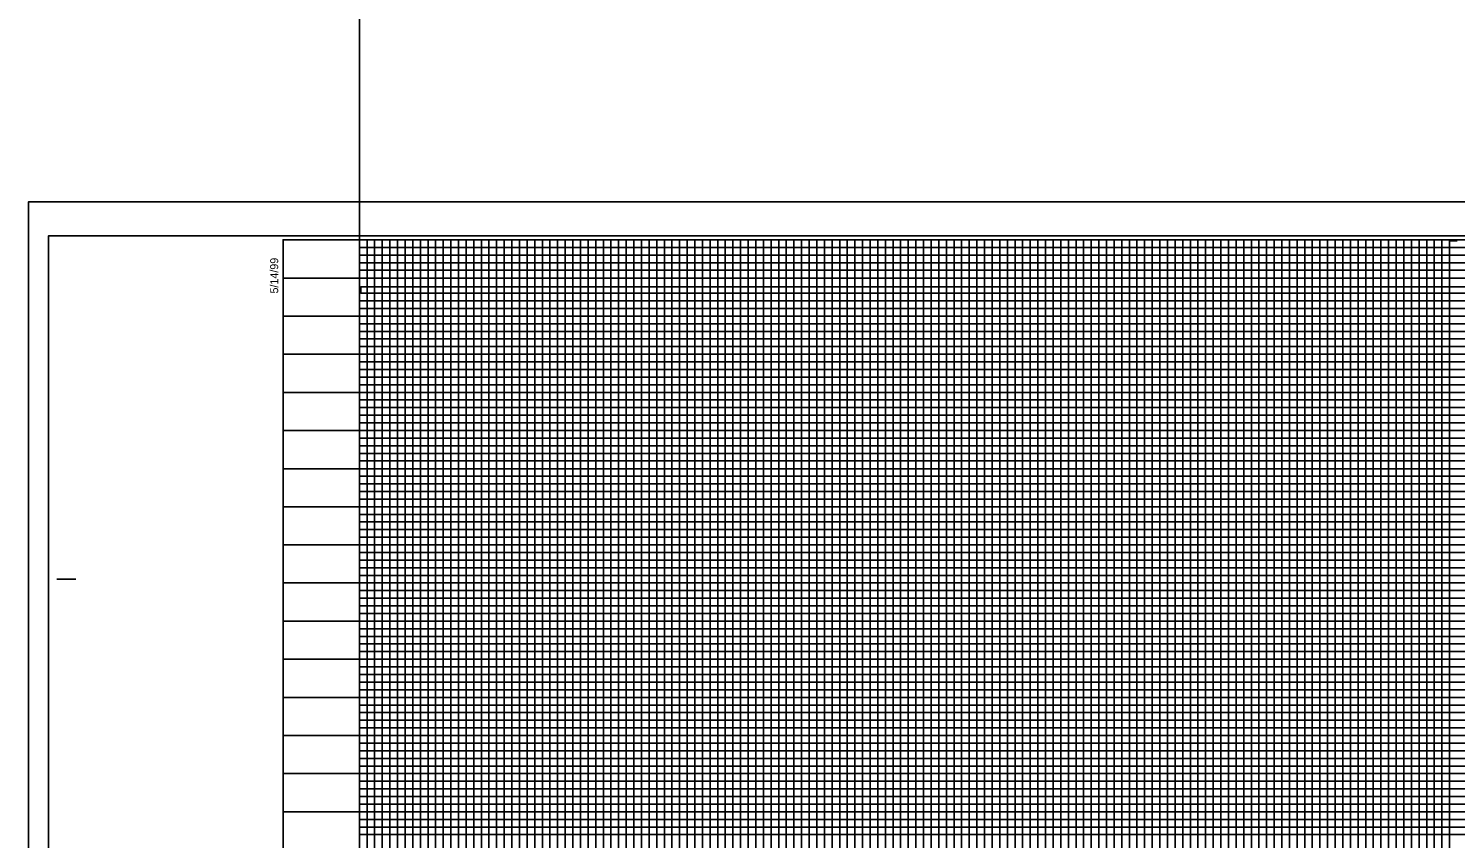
# Model space of a CAD drawing. Extents: x 2345490 to 2445302, y 465165 to 573888.
# Drawn here: x 2410678 to 2411614, y 553912 to 554443 of the extents above; entities that cross this region are included whole.
import ezdxf

# ---------------------------------------------------------------- set-up
doc = ezdxf.new("R2010")
doc.units = 0
for name, color, linetype in [('Old_Level_18', 7, 'Continuous'), ('Old_Level_41', 7, 'Continuous'), ('Old_Level_42', 7, 'Continuous'), ('Old_Level_43', 7, 'Continuous'), ('Old_Level_50', 7, 'Continuous'), ('Old_Level_51', 7, 'Continuous'), ('Old_Level_63', 7, 'Continuous')]:
    doc.layers.add(name, color=color, linetype=linetype)

msp = doc.modelspace()

# ---------------------------------------------------------------- linework, layer by layer
at = {"layer": 'Old_Level_18'}
msp.add_lwpolyline([(2412345.325, 554304.1845), (2410845.325, 554304.1845), (2410845.325, 553254.1845), (2412345.325, 553254.1845)], close=True, dxfattribs=at)
at = {"layer": 'Old_Level_41'}
msp.add_line((2410696.825, 554081.6845), (2410709.325, 554081.6845), dxfattribs=at)
for points in [[(2410845.325, 554304.1845), (2410895.325, 554304.1845), (2410895.325, 553279.1845)], [(2410920.325, 553279.1845), (2410920.325, 554304.1845), (2410970.325, 554304.1845), (2410970.325, 553279.1845)], [(2410945.325, 553279.1845), (2410945.325, 554304.1845), (2410995.325, 554304.1845), (2410995.325, 553279.1845)], [(2411020.325, 553279.1845), (2411020.325, 554304.1845), (2411070.325, 554304.1845), (2411070.325, 553279.1845)], [(2411045.325, 553279.1845), (2411045.325, 554304.1845), (2411095.325, 554304.1845), (2411095.325, 553279.1845)], [(2411120.325, 553279.1845), (2411120.325, 554304.1845), (2411170.325, 554304.1845), (2411170.325, 553279.1845)], [(2411145.325, 553279.1845), (2411145.325, 554304.1845), (2411195.325, 554304.1845), (2411195.325, 553279.1845)], [(2411220.325, 553279.1845), (2411220.325, 554304.1845), (2411270.325, 554304.1845), (2411270.325, 553279.1845)], [(2411245.325, 553279.1845), (2411245.325, 554304.1845), (2411295.325, 554304.1845), (2411295.325, 553279.1845)], [(2411320.325, 553279.1845), (2411320.325, 554304.1845), (2411370.325, 554304.1845), (2411370.325, 553279.1845)], [(2411345.325, 553279.1845), (2411345.325, 554304.1845), (2411395.325, 554304.1845), (2411395.325, 553279.1845)], [(2411420.325, 553279.1845), (2411420.325, 554304.1845), (2411470.325, 554304.1845), (2411470.325, 553279.1845)], [(2411445.325, 553279.1845), (2411445.325, 554304.1845), (2411495.325, 554304.1845), (2411495.325, 553279.1845)], [(2411520.325, 553279.1845), (2411520.325, 554304.1845), (2411570.325, 554304.1845), (2411570.325, 553279.1845)], [(2411545.325, 553279.1845), (2411545.325, 554304.1845), (2411595.325, 554304.1845), (2411595.325, 553279.1845)], [(2410845.325, 554254.1845), (2412145.275, 554254.1845)], [(2412145.275, 554204.1845), (2410845.325, 554204.1845), (2410845.325, 554154.1345), (2412345.325, 554154.1345)], [(2412345.325, 554129.1845), (2410845.325, 554129.1845), (2410845.325, 554179.1845), (2412145.275, 554179.1845)], [(2412345.325, 554104.1845), (2410845.325, 554104.1845), (2410845.325, 554054.1845), (2412345.325, 554054.1845)], [(2412345.325, 554029.1845), (2410845.325, 554029.1845), (2410845.325, 554079.1845), (2412345.325, 554079.1845)], [(2412345.325, 554004.1845), (2410845.325, 554004.1845), (2410845.325, 553954.1845), (2412345.325, 553954.1845)]]:
    msp.add_lwpolyline(points, dxfattribs=at)
at = {"layer": 'Old_Level_42'}
for points in [[(2412145.275, 554229.1845), (2410845.425, 554229.1845), (2410845.425, 554279.1345), (2412145.275, 554279.1345)], [(2412345.325, 553929.1845), (2410845.325, 553929.1845), (2410845.325, 553979.1845), (2412345.325, 553979.1845)]]:
    msp.add_lwpolyline(points, dxfattribs=at)
at = {"layer": 'Old_Level_43'}
for p, q in [((2412295.325, 554124.1845), (2410895.325, 554124.1845)), ((2410895.325, 554124.1845), (2410895.325, 554119.1845)), ((2410895.325, 554119.1845), (2412295.325, 554119.1845)), ((2412295.325, 554099.1845), (2410895.325, 554099.1845))]:
    msp.add_line(p, q, dxfattribs=at)
for points in [[(2410900.325, 554304.1845), (2410905.325, 554304.1845), (2410910.325, 554304.1845), (2410915.325, 554304.1845), (2410925.325, 554304.1845), (2410892.275, 554304.1845), (2410897.275, 554304.1845), (2410855.325, 554304.1845), (2410860.325, 554304.1845), (2410865.325, 554304.1845), (2410875.325, 554304.1845), (2410880.325, 554304.1845), (2410885.325, 554304.1845), (2410890.325, 554304.1845), (2410900.325, 554304.1845), (2410900.325, 553279.1845)], [(2410905.325, 553279.1845), (2410905.325, 554304.1845), (2410910.325, 554304.1845), (2410910.325, 553279.1845)], [(2410915.325, 553279.1845), (2410915.325, 554304.1845), (2410925.325, 554304.1845), (2410925.325, 553279.1845)], [(2410930.325, 553279.1845), (2410930.325, 554304.1845), (2410935.325, 554304.1845), (2410935.325, 553279.1845)], [(2410940.325, 553279.1845), (2410940.325, 554304.1845), (2410950.325, 554304.1845), (2410950.325, 553279.1845)], [(2410955.325, 553279.1845), (2410955.325, 554304.1845), (2410960.325, 554304.1845), (2410960.325, 553279.1845)], [(2410965.325, 553279.1845), (2410965.325, 554304.1845), (2410975.325, 554304.1845), (2410975.325, 553279.1845)], [(2410980.325, 553279.1845), (2410980.325, 554304.1845), (2410985.325, 554304.1845), (2410985.325, 553279.1845)], [(2410990.325, 553279.1845), (2410990.325, 554304.1845), (2411000.325, 554304.1845), (2411000.325, 553279.1845)], [(2411005.325, 553279.1845), (2411005.325, 554304.1845), (2411010.325, 554304.1845), (2411010.325, 553279.1845)], [(2411015.325, 553279.1845), (2411015.325, 554304.1845), (2411025.325, 554304.1845), (2411025.325, 553279.1845)], [(2411030.325, 553279.1845), (2411030.325, 554304.1845), (2411035.325, 554304.1845), (2411035.325, 553279.1845)], [(2411040.325, 553279.1845), (2411040.325, 554304.1845), (2411050.325, 554304.1845), (2411050.325, 553279.1845)], [(2411055.325, 553279.1845), (2411055.325, 554304.1845), (2411060.325, 554304.1845), (2411060.325, 553279.1845)], [(2411065.325, 553279.1845), (2411065.325, 554304.1845), (2411075.325, 554304.1845), (2411075.325, 553279.1845)], [(2411080.325, 553279.1845), (2411080.325, 554304.1845), (2411085.325, 554304.1845), (2411085.325, 553279.1845)], [(2411090.325, 553279.1845), (2411090.325, 554304.1845), (2411100.325, 554304.1845), (2411100.325, 553279.1845)], [(2411105.325, 553279.1845), (2411105.325, 554304.1845), (2411105.325, 554304.1845), (2411110.325, 554304.1845), (2411110.325, 553279.1845)], [(2411115.325, 553279.1845), (2411115.325, 554304.1845), (2411125.325, 554304.1845), (2411125.325, 553279.1845)], [(2411130.325, 553279.1845), (2411130.325, 554304.1845), (2411135.325, 554304.1845), (2411135.325, 553279.1845)], [(2411140.325, 553279.1845), (2411140.325, 554304.1845), (2411150.325, 554304.1845), (2411150.325, 553279.1845)], [(2411155.325, 553279.1845), (2411155.325, 554304.1845), (2411160.325, 554304.1845), (2411160.325, 553279.1845)], [(2411165.325, 553279.1845), (2411165.325, 554304.1845), (2411175.325, 554304.1845), (2411175.325, 553279.1845)], [(2411180.325, 553279.1845), (2411180.325, 554304.1845), (2411185.325, 554304.1845), (2411185.325, 553279.1845)], [(2411190.325, 553279.1845), (2411190.325, 554304.1845), (2411200.325, 554304.1845), (2411200.325, 553279.1845)], [(2411205.325, 553279.1845), (2411205.325, 554304.1845), (2411210.325, 554304.1845), (2411210.325, 553279.1845)], [(2411215.325, 553279.1845), (2411215.325, 554304.1845), (2411225.325, 554304.1845), (2411225.325, 553279.1845)], [(2411230.325, 554304.1845), (2411230.325, 553279.1845), (2411235.325, 553279.1845), (2411235.325, 554304.1845)], [(2411230.325, 554303.5845), (2411230.325, 553279.1845), (2411235.325, 553279.1845), (2411235.325, 554303.5845)], [(2411240.325, 553279.1845), (2411240.325, 554304.1845), (2411250.325, 554304.1845), (2411250.325, 553279.1845)], [(2411255.325, 553279.1845), (2411255.325, 554304.1845), (2411260.325, 554304.1845), (2411260.325, 553279.1845)], [(2411265.325, 553279.1845), (2411265.325, 554304.1845), (2411275.325, 554304.1845), (2411275.325, 553279.1845)], [(2411280.325, 553279.1845), (2411280.325, 554304.1845), (2411285.325, 554304.1845), (2411285.325, 553279.1845)], [(2411290.325, 553279.1845), (2411290.325, 554304.1845), (2411300.325, 554304.1845), (2411300.325, 553279.1845)], [(2411305.325, 553279.1845), (2411305.325, 554304.1845), (2411310.325, 554304.1845), (2411310.325, 553279.1845)], [(2411315.325, 553279.1845), (2411315.325, 554304.1845), (2411325.325, 554304.1845), (2411325.325, 553279.1845)], [(2411330.325, 553279.1845), (2411330.325, 554304.1845), (2411335.325, 554304.1845), (2411335.325, 553279.1845)], [(2411340.325, 553279.1845), (2411340.325, 554304.1845), (2411350.325, 554304.1845), (2411350.325, 553279.1845)], [(2411355.325, 553279.1845), (2411355.325, 554304.1845), (2411360.325, 554304.1845), (2411360.325, 553279.1845)], [(2411365.325, 553279.1845), (2411365.325, 554304.1845), (2411375.325, 554304.1845), (2411375.325, 553279.1845)], [(2411380.325, 554304.1845), (2411380.325, 553279.1845), (2411385.325, 553279.1845), (2411385.325, 554304.1845), (2411390.325, 554304.1845), (2411390.325, 553279.1845), (2411400.325, 553279.1845), (2411400.325, 554304.1845), (2411405.325, 554304.1845), (2411405.325, 553279.1845), (2411410.325, 553279.1845), (2411410.325, 554304.1845), (2411415.325, 554304.1845), (2411415.325, 553279.1845)], [(2411425.325, 553279.1845), (2411425.325, 554304.1845), (2411430.325, 554304.1845), (2411430.325, 553279.1845)], [(2411435.325, 553279.1845), (2411435.325, 554304.1845), (2411440.325, 554304.1845), (2411440.325, 553279.1845)], [(2411450.325, 553279.1845), (2411450.325, 554304.1845), (2411455.325, 554304.1845), (2411455.325, 553279.1845)], [(2411460.325, 553279.1845), (2411460.325, 554304.1845), (2411465.325, 554304.1845), (2411465.325, 553279.1845)], [(2411475.325, 553279.1845), (2411475.325, 554304.1845), (2411480.325, 554304.1845), (2411480.325, 553279.1845)], [(2411485.325, 553279.1845), (2411485.325, 554304.1845), (2411490.325, 554304.1845), (2411490.325, 553279.1845)], [(2411500.325, 553279.1845), (2411500.325, 554304.1845), (2411505.325, 554304.1845), (2411505.325, 553279.1845)], [(2411510.325, 553279.1845), (2411510.325, 554304.1845), (2411515.325, 554304.1845), (2411515.325, 553279.1845)], [(2411525.325, 553279.1845), (2411525.325, 554304.1845), (2411530.325, 554304.1845), (2411530.325, 553279.1845)], [(2411535.325, 553279.1845), (2411535.325, 554304.1845), (2411540.325, 554304.1845), (2411540.325, 553279.1845)], [(2411550.325, 553279.1845), (2411550.325, 554304.1845), (2411555.325, 554304.1845), (2411555.325, 553279.1845)], [(2411560.325, 553279.1845), (2411560.325, 554304.1845), (2411565.325, 554304.1845), (2411565.325, 553279.1845)], [(2411575.325, 553279.1845), (2411575.325, 554304.1845), (2411580.325, 554304.1845), (2411580.325, 553279.1845)], [(2411585.325, 553279.1845), (2411585.325, 554304.1845), (2411590.325, 554304.1845), (2411590.325, 553279.1845)], [(2411600.325, 553279.1845), (2411600.325, 554304.1845), (2411605.325, 554304.1845), (2411605.325, 553279.1845)], [(2411605.325, 553279.1845), (2411610.325, 553279.1845), (2411610.325, 554303.5845), (2411615.325, 554303.5845)], [(2412145.275, 554299.1845), (2410895.325, 554299.1845), (2410895.325, 554294.1845), (2412145.275, 554294.1845)], [(2412145.275, 554289.1845), (2410895.325, 554289.1845), (2410895.325, 554284.1845), (2412145.275, 554284.1845)], [(2412145.275, 554273.4345), (2410896.325, 554273.4345), (2410896.325, 554269.1845), (2412145.275, 554269.1845)], [(2412145.275, 554264.1845), (2410895.325, 554264.1845), (2410895.325, 554259.1845), (2412145.275, 554259.1845)], [(2412145.275, 554249.1845), (2410895.325, 554249.1845), (2410895.325, 554244.1845), (2412145.275, 554244.1845)], [(2412145.275, 554239.1845), (2410895.325, 554239.1845), (2410895.325, 554234.1845), (2412145.275, 554234.1845)], [(2412145.275, 554224.1845), (2410895.325, 554224.1845), (2410895.325, 554219.1845), (2412145.275, 554219.1845)], [(2412145.275, 554214.1845), (2410895.325, 554214.1845), (2410895.325, 554209.1845), (2412145.275, 554209.1845)], [(2412145.275, 554199.1845), (2410895.325, 554199.1845), (2410895.325, 554194.1845), (2412145.275, 554194.1845)], [(2412145.275, 554189.1845), (2410895.325, 554189.1845), (2410895.325, 554184.1845), (2412145.275, 554184.1845)], [(2412145.275, 554174.1845), (2410895.325, 554174.1845), (2410895.325, 554169.1845), (2412145.275, 554169.1845)], [(2412295.325, 554164.1845), (2410895.325, 554164.1845), (2410895.325, 554164.1845), (2410895.325, 554144.1845), (2412295.325, 554144.1845)], [(2410895.325, 554159.1845), (2412295.325, 554159.1845)], [(2412295.325, 554149.1845), (2410895.325, 554149.1845)], [(2412295.325, 554139.1845), (2410895.325, 554139.1845), (2410895.325, 554134.1845), (2412295.325, 554134.1845)], [(2412295.325, 554114.1845), (2410895.325, 554114.1845), (2410895.325, 554109.1845), (2412295.325, 554109.1845)], [(2412295.325, 554094.1845), (2410895.325, 554094.1845), (2410895.325, 554089.1845), (2412295.325, 554089.1845)], [(2412295.325, 554084.1845), (2410895.325, 554084.1845)], [(2410895.325, 554074.1845), (2412295.325, 554074.1845)], [(2412295.325, 554069.1845), (2410895.325, 554069.1845), (2410895.325, 554064.1845), (2412295.325, 554064.1845)], [(2412295.325, 554059.1845), (2410895.325, 554059.1845), (2410895.325, 554049.1845), (2412295.325, 554049.1845)], [(2412295.325, 554044.1845), (2410895.325, 554044.1845), (2410895.325, 554039.1845), (2412295.325, 554039.1845)], [(2412295.325, 554034.1845), (2410895.325, 554034.1845), (2410895.325, 554024.1845), (2412295.325, 554024.1845)], [(2412295.325, 554019.1845), (2410895.325, 554019.1845), (2410895.325, 554014.1845), (2412295.325, 554014.1845)], [(2412295.325, 554009.1845), (2410895.325, 554009.1845), (2410895.325, 553999.1845), (2412295.325, 553999.1845)], [(2412295.325, 553994.1845), (2410895.325, 553994.1845), (2410895.325, 553989.1845), (2412295.325, 553989.1845)], [(2412295.325, 553984.1845), (2410895.325, 553984.1845), (2410895.325, 553974.1845), (2412295.325, 553974.1845)], [(2412295.325, 553969.1845), (2410895.325, 553969.1845), (2410895.325, 553964.1845), (2412295.325, 553964.1845)], [(2412295.325, 553959.1845), (2410895.325, 553959.1845), (2410895.325, 553949.1845), (2412295.325, 553949.1845)], [(2412295.325, 553944.1845), (2410895.325, 553944.1845), (2410895.325, 553939.1845), (2412295.325, 553939.1845)], [(2412295.325, 553934.1845), (2410895.325, 553934.1845), (2410895.325, 553924.1845), (2412295.325, 553924.1845)], [(2412295.325, 553919.1845), (2410895.325, 553919.1845), (2410895.325, 553914.1845), (2412295.325, 553914.1845)]]:
    msp.add_lwpolyline(points, dxfattribs=at)
at = {"layer": 'Old_Level_50'}
msp.add_lwpolyline([(2412357.825, 554306.7345), (2410691.325, 554306.7345), (2410691.325, 553251.6345), (2412357.825, 553251.6345)], close=True, dxfattribs=at)
at = {"layer": 'Old_Level_51'}
msp.add_lwpolyline([(2412362.325, 554329.1845), (2410678.325, 554329.1845), (2410678.325, 553229.1845), (2412362.325, 553229.1845)], close=True, dxfattribs=at)
at = {"layer": 'Old_Level_63'}
msp.add_line((2410895.325, 553279.1845), (2410895.325, 555779.1845), dxfattribs=at)

# ---------------------------------------------------------------- texts
at = {"layer": 'Old_Level_41'}
msp.add_text('5/14/99', height=5.25, rotation=90, dxfattribs=at).set_placement((2410842.075, 554268.9845))

doc.saveas('drawing.dxf')
